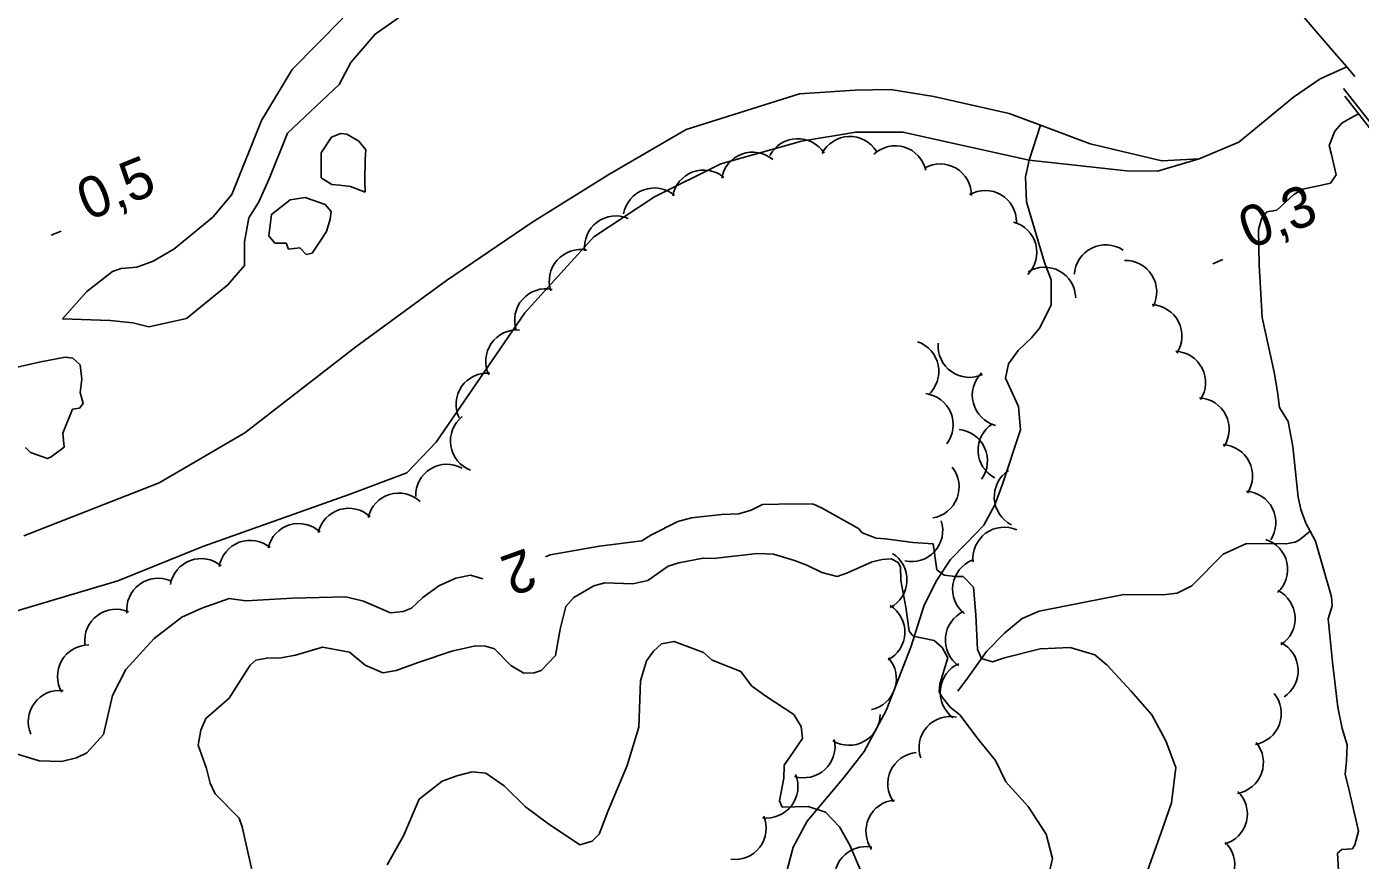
# Model space of a CAD drawing. Extents: x 362852 to 366875, y 5563573 to 5566479.
# Drawn here: x 363050.9 to 363178.5, y 5564918.5 to 5564998.2 of the extents above; entities that cross this region are included whole.
import ezdxf

# ---------------------------------------------------------------- set-up
doc = ezdxf.new("R2010")
doc.units = 0
for name, color, linetype in [('Niveau 2', 7, 'Continuous'), ('Niveau 21', 7, 'Continuous'), ('Niveau 22', 7, 'Continuous'), ('Niveau 26', 7, 'Continuous'), ('Niveau 3', 7, 'Continuous'), ('Niveau 4', 7, 'Continuous'), ('Niveau 44', 7, 'Continuous')]:
    doc.layers.add(name, color=color, linetype=linetype)

msp = doc.modelspace()

# ---------------------------------------------------------------- linework, layer by layer
at = {"layer": 'Niveau 2'}
for points in [[(363105.71, 5564948.52), (363109.76, 5564949.03), (363110.6, 5564949.57), (363113.2, 5564950.85), (363114.49, 5564951.2), (363117.37, 5564951.53), (363119.03, 5564951.6), (363120.19, 5564951.96), (363121.29, 5564952.49), (363124.4, 5564952.54), (363126.16, 5564952.52), (363126.94, 5564952.16), (363130.47, 5564950.19), (363130.83, 5564949.78), (363132.17, 5564949.28), (363133.07, 5564949.22), (363135.66, 5564948.86), (363137.6, 5564948.73), (363137.95, 5564946.25), (363138.67, 5564945.73), (363139.72, 5564945.61), (363140.48, 5564945.61), (363141.47, 5564944.59), (363141.71, 5564941.93), (363141.85, 5564938.61), (363142.24, 5564937.76), (363143.28, 5564937.45), (363144.44, 5564937.81), (363147.84, 5564938.67), (363150.73, 5564938.82), (363153.09, 5564938.12), (363154.27, 5564937.11), (363156.54, 5564934.68), (363158.52, 5564932.37), (363159.88, 5564929.87), (363160.83, 5564927.32), (363160.42, 5564923.95), (363159.4, 5564921.01), (363157.66, 5564916.21)], [(363100.53, 5564947.47), (363100.99, 5564947.67), (363105.71, 5564948.52)], [(363106.22, 5564944.99), (363108.88, 5564944.91), (363110.32, 5564945.21), (363112.25, 5564946.58), (363113.3, 5564946.9), (363115.61, 5564947.36), (363116.56, 5564947.33), (363120.81, 5564947.79), (363122.34, 5564947.74), (363124.34, 5564947.15)], [(363124.34, 5564947.15), (363125.53, 5564946.7), (363126.95, 5564945.99), (363128.43, 5564945.61), (363129.41, 5564945.96), (363131.78, 5564947.01), (363132.75, 5564947.23), (363133.61, 5564947.28), (363134.26, 5564946.93), (363134.49, 5564946.52), (363134.53, 5564945.23)], [(363046.4, 5564929.71), (363052.09, 5564927.96), (363054.24, 5564927.92), (363055.66, 5564928.27), (363056.65, 5564928.75), (363058.24, 5564930.48), (363059.11, 5564934.23), (363060.39, 5564936.71), (363063.1, 5564939.67), (363065.75, 5564941.72), (363067.65, 5564942.58), (363070.27, 5564943.49), (363071.86, 5564943.28), (363076.34, 5564943.53), (363081.42, 5564943.66), (363083.11, 5564943.24), (363085.7, 5564942.13), (363086.9, 5564942.26), (363087.7, 5564942.59), (363088.78, 5564943.61), (363090.33, 5564944.7), (363091.96, 5564945.45), (363093.35, 5564945.72), (363094.53, 5564945.38)], [(363076.63, 5564938.08), (363079.19, 5564938.84), (363081.77, 5564938.36), (363083.29, 5564937.12), (363084.98, 5564936.39), (363086.26, 5564936.61), (363088.43, 5564937.4), (363091.56, 5564938.46), (363093.84, 5564938.98), (363094.8, 5564938.94), (363095.66, 5564938.68), (363097.21, 5564937.08), (363098.45, 5564936.35), (363099.44, 5564936.38), (363100.1, 5564936.6), (363101.49, 5564938.06), (363101.94, 5564940.56), (363102.47, 5564942.73), (363103.23, 5564943.61), (363105.14, 5564944.72), (363106.22, 5564944.99)], [(363134.53, 5564945.23), (363134.99, 5564942.66), (363135.33, 5564940.36), (363135.71, 5564939.9), (363137.7, 5564939.48), (363138.48, 5564938.81), (363139.01, 5564937.84), (363138.25, 5564935.33), (363138.2, 5564934.56), (363138.48, 5564934.05), (363139.25, 5564933.12), (363140.18, 5564932.38)], [(363085.38, 5564918.01), (363086.96, 5564920.8), (363088.43, 5564924.29), (363090.64, 5564926.03), (363092.04, 5564926.55), (363093.51, 5564926.92), (363094.82, 5564926.78), (363096.58, 5564925.58), (363098.61, 5564923.56), (363100.71, 5564922), (363103.82, 5564919.93), (363104.98, 5564920.3), (363105.65, 5564920.95), (363106.49, 5564923.11), (363108.33, 5564927.51), (363109.47, 5564931.18), (363109.61, 5564935.61), (363110.18, 5564937.54), (363110.86, 5564938.45), (363111.63, 5564939.15), (363112.83, 5564939.4), (363115.66, 5564938.34), (363116.46, 5564937.61), (363119.23, 5564936.52), (363120.25, 5564935.14), (363121.6, 5564934.15), (363124.28, 5564932.39), (363125, 5564931.26), (363125.11, 5564930.12), (363124.22, 5564928.81), (363123.36, 5564927.57)], [(363068.03, 5564932.03), (363070.28, 5564933.98), (363072.27, 5564937.13), (363072.82, 5564937.61), (363073.87, 5564937.8), (363075.24, 5564937.81), (363076.63, 5564938.08)], [(363072.47, 5564917.43), (363071.51, 5564921.66), (363071.23, 5564922.48), (363068.92, 5564924.83), (363068.45, 5564925.82), (363068.1, 5564927.24), (363067.29, 5564929.47), (363067.57, 5564930.9), (363068.03, 5564932.03)], [(363140.18, 5564932.38), (363141.91, 5564930.04), (363143.59, 5564927.99), (363144.57, 5564925.96), (363146.69, 5564923.6), (363148.43, 5564920.95), (363149.02, 5564918.63), (363148.73, 5564917.38)], [(363123.36, 5564927.57), (363123.33, 5564926.31), (363122.93, 5564924.14), (363123.18, 5564923.55), (363125.66, 5564923.6), (363127.33, 5564923.05), (363128.66, 5564921.67), (363129.65, 5564919.9), (363130.65, 5564917.51), (363131.24, 5564915.81)]]:
    msp.add_lwpolyline(points, dxfattribs=at)
at = {"layer": 'Niveau 21'}
msp.add_lwpolyline([(363235.59, 5564906.98), (363234.69, 5564910.67), (363232.94, 5564917.89), (363231.1, 5564925.75), (363229.48, 5564932.21), (363228.65, 5564934.98), (363227.52, 5564936.98), (363224.08, 5564941.09), (363221.09, 5564944.75), (363219.16, 5564945.05), (363218.04, 5564945.34), (363216.61, 5564946.89), (363216.04, 5564948.85), (363214.4, 5564951.19), (363209.93, 5564955.84), (363204.06, 5564961.55), (363197.89, 5564968.32), (363190.66, 5564976.31), (363186.41, 5564981.06), (363184.62, 5564982.12), (363180.57, 5564987.58), (363176.88, 5564992.28)], dxfattribs=at)
at = {"layer": 'Niveau 22'}
for points in [[(363177.94, 5564993.44), (363177.18, 5564994.34), (363176.01, 5564995.69), (363171.73, 5565000.67)], [(363177.18, 5564994.34), (363174.63, 5564993.2), (363172.07, 5564991.46), (363166.86, 5564987.14), (363163.07, 5564985.55), (363159.5, 5564985.37), (363152.63, 5564986.99), (363147.87, 5564988.77), (363144.89, 5564989.89), (363137.68, 5564991.51), (363133.52, 5564992.19), (363130.16, 5564992.11), (363124.83, 5564991.77), (363114, 5564988.37), (363106.58, 5564984.07), (363099.22, 5564979.47), (363091.07, 5564973.92), (363082.39, 5564967.56), (363071.78, 5564959.34), (363063.57, 5564954.55), (363050.62, 5564949.5)], [(363021.2, 5564933.79), (363030.75, 5564937.13), (363040.25, 5564939.62), (363045.66, 5564941.05), (363059.61, 5564945.18), (363067.76, 5564948.48), (363081.74, 5564953.46), (363087.27, 5564955.53), (363090.06, 5564958.46), (363098.56, 5564970.81), (363105.16, 5564978.1), (363110.96, 5564981.92), (363117.29, 5564985.08), (363125.02, 5564987.23), (363130.21, 5564988.11), (363134.72, 5564988.12), (363146.8, 5564985.44), (363156.11, 5564984.42), (363159.06, 5564984.36), (363163.07, 5564985.55)], [(363123.2, 5564915.85), (363124.23, 5564919.71), (363125.55, 5564922.19), (363129.1, 5564926.42), (363131.03, 5564928.86), (363133.13, 5564932.78), (363135.49, 5564938.83), (363136.76, 5564942.85), (363137.97, 5564945.25), (363139.26, 5564947.24), (363140.75, 5564948.74), (363142.45, 5564950.52), (363143.51, 5564952.47), (363144.29, 5564954.53), (363145.98, 5564959.63), (363145.77, 5564961.85), (363144.52, 5564964.56), (363144.82, 5564965.94), (363145.75, 5564967.23), (363147.02, 5564968.44), (363147.81, 5564969.39), (363148.89, 5564971.6), (363148.89, 5564973.99), (363148.27, 5564975.65), (363146.55, 5564981.44), (363146.44, 5564983.82), (363146.8, 5564985.44), (363147.87, 5564988.77)]]:
    msp.add_lwpolyline(points, dxfattribs=at)
at = {"layer": 'Niveau 26'}
msp.add_lwpolyline([(363184.56, 5564981.62), (363182.36, 5564984.46), (363179.34, 5564988.52), (363176.99, 5564991.56)], dxfattribs=at)
at = {"layer": 'Niveau 3'}
for p, q in [((363053.25, 5564978.24), (363054.21, 5564978.63)), ((363164.38, 5564975.52), (363165.34, 5564975.91))]:
    msp.add_line(p, q, dxfattribs=at)
at = {"layer": 'Niveau 4'}
for points in [[(363086.8, 5564999.26), (363084.22, 5564997.49), (363081.91, 5564994.76), (363080.79, 5564992.65), (363075.84, 5564988), (363074.09, 5564983.63), (363073.09, 5564981.39), (363072.14, 5564979.92), (363071.72, 5564977.61), (363071.73, 5564975.35), (363070.13, 5564973.49), (363066.2, 5564970.27), (363065.05, 5564970.04), (363062.57, 5564969.5), (363061.04, 5564969.86), (363058.87, 5564970.09), (363054.34, 5564970.26), (363056.64, 5564972.85), (363059.11, 5564974.77), (363059.93, 5564975.05), (363061.44, 5564975.18), (363063.01, 5564975.78), (363064.98, 5564976.92), (363068.72, 5564979.99), (363070.52, 5564982.13), (363073.37, 5564989.23), (363076.29, 5564994.1), (363081.13, 5564999.01)], [(363177.74, 5564919.55), (363177.95, 5564919.95), (363178.3, 5564921.23), (363177.35, 5564925.42), (363177.02, 5564926.66), (363177.16, 5564927.97), (363177.21, 5564929.5), (363176.74, 5564931.07), (363176.33, 5564933.09), (363175.83, 5564937.41), (363175.41, 5564941.56), (363175.77, 5564942.79), (363175.73, 5564943.65), (363174.18, 5564948.97), (363173.67, 5564949.94), (363173.26, 5564950.71), (363172.78, 5564952.02), (363172.54, 5564953.18), (363172.01, 5564958.04), (363171.57, 5564960.43), (363170.75, 5564961.78), (363170.56, 5564963.28), (363170.22, 5564965.14), (363169.08, 5564970.38), (363168.79, 5564975.41), (363168.75, 5564978.79), (363169.04, 5564979.91), (363169.54, 5564980.5), (363170.49, 5564980.65), (363172.12, 5564982.15), (363172.98, 5564982.64), (363174.93, 5564983.08), (363175.62, 5564983.24), (363176.16, 5564984.03), (363175.68, 5564986.09), (363175.49, 5564986.83), (363176.05, 5564988.2), (363176.72, 5564988.98), (363177.48, 5564989.42), (363178.31, 5564989.86)], [(363083.28, 5564982.37), (363081.86, 5564982.91), (363080.81, 5564983.03), (363080.08, 5564983.1), (363079.06, 5564983.74), (363079.06, 5564986.13), (363080.07, 5564987.62), (363080.92, 5564987.98), (363081.52, 5564987.91), (363082.67, 5564987.26), (363083.34, 5564986.42), (363083.28, 5564985.51), (363083.25, 5564983.49), (363083.28, 5564982.37)], [(363078.97, 5564977.68), (363078.2, 5564976.54), (363077.62, 5564976.42), (363077.04, 5564977.05), (363075.96, 5564976.92), (363075.72, 5564977.5), (363074.65, 5564977.5), (363074.05, 5564978.19), (363074.32, 5564980.24), (363076.12, 5564981.63), (363077.54, 5564981.85), (363079.44, 5564981.2), (363080.04, 5564980.51), (363079.92, 5564979.77), (363079.58, 5564978.62), (363078.97, 5564977.68)], [(363049.85, 5564965.59), (363052.09, 5564966.09), (363054.58, 5564966.58), (363055.3, 5564966.5), (363056.01, 5564965.86)], [(363056.01, 5564965.86), (363056.16, 5564964.47), (363056, 5564963.21), (363056.31, 5564962.15), (363055.95, 5564961.69), (363055.29, 5564961.6), (363054.36, 5564959.33), (363054.48, 5564957.99), (363053.25, 5564957.04), (363052.88, 5564956.88), (363051.25, 5564957.46), (363050.79, 5564957.95)], [(363139.99, 5564934.64), (363141.01, 5564936), (363142.71, 5564938.43), (363144.48, 5564940.21), (363146.14, 5564941.59), (363147.74, 5564942.3), (363155.85, 5564943.89), (363159.58, 5564943.86), (363160.97, 5564944), (363162.36, 5564944.71), (363165.36, 5564947.73), (363167.6, 5564948.75), (363171.36, 5564948.72), (363172.23, 5564948.89), (363172.65, 5564949.1), (363173.67, 5564949.94)], [(363176.44, 5564916.37), (363176.29, 5564919.13), (363176.7, 5564919.49), (363177.74, 5564919.55)]]:
    msp.add_lwpolyline(points, dxfattribs=at)
at = {"layer": 'Niveau 44'}
for centre, start, end in [((363129.65, 5564984.69), 32.4166, 152.3946), ((363124.66, 5564984.48), 32.4166, 152.3946), ((363133.99, 5564983.8), 12.8485, 132.8264), ((363120.34, 5564983.19), 50.0079, 169.9858), ((363138.28, 5564982.07), 359.4595, 119.4374), ((363115.65, 5564981.48), 50.0079, 169.9858), ((363110.95, 5564979.77), 50.0079, 169.9858), ((363142.58, 5564979.53), 359.4595, 119.4374), ((363107.27, 5564977.1), 66.8569, 186.8348), ((363144.54, 5564976.61), 315.2665, 75.2445), ((363103.89, 5564973.88), 78.5764, 198.5544), ((363154.12, 5564974.33), 56.4904, 176.4684), ((363148.25, 5564972.19), 1.1657, 121.1436), ((363156, 5564972.84), 331.8618, 91.8398), ((363100.58, 5564970.13), 78.5764, 198.5544), ((363158.41, 5564968.61), 326.9719, 86.9498), ((363097.81, 5564966.19), 85.4901, 205.4681), ((363135.16, 5564965.22), 311.299, 71.2769), ((363141.09, 5564967.65), 174.8038, 294.7817), ((363160.67, 5564964.16), 326.9719, 86.9498), ((363094.98, 5564962.07), 85.4901, 205.4681), ((363144.36, 5564962.96), 135.0787, 255.0566), ((363136.53, 5564960.12), 322.6766, 82.6545), ((363162.93, 5564959.7), 326.6072, 86.5852), ((363094.44, 5564958.57), 129.0608, 249.0388), ((363139.81, 5564956.67), 324.5199, 84.4979), ((363144.91, 5564957.69), 122.5641, 242.542), ((363165.17, 5564955.23), 326.6072, 86.5852), ((363091.11, 5564953.34), 61.4365, 181.4145), ((363137.1, 5564954.17), 278.9838, 38.9618), ((363146.46, 5564953.23), 123.3348, 243.3127), ((363086.49, 5564950.58), 46.9529, 166.9308), ((363167.4, 5564950.76), 326.6072, 86.5852), ((363081.71, 5564949.13), 46.9529, 166.9308), ((363076.92, 5564947.67), 46.9529, 166.9308), ((363135.53, 5564950.02), 257.6941, 17.6721), ((363144.41, 5564947.32), 66.3087, 186.2867), ((363072.28, 5564946.06), 50.3563, 170.3342), ((363168.53, 5564946.28), 312.5848, 72.5628), ((363067.6, 5564944.32), 50.3563, 170.3342), ((363132.11, 5564945.28), 297.7368, 57.7148), ((363142.47, 5564944.39), 111.7123, 231.6903), ((363063.47, 5564942.44), 66.5103, 186.4883), ((363169.24, 5564941.59), 303.3032, 63.2812), ((363059.45, 5564939.47), 66.5103, 186.4883), ((363131.91, 5564940.29), 297.7368, 57.7148), ((363141.78, 5564939.52), 114.8932, 234.8711), ((363169.53, 5564936.6), 303.3032, 63.2812), ((363056.85, 5564936.06), 90.383, 210.3609), ((363131.1, 5564935.81), 281.8554, 41.8333), ((363141.29, 5564934.52), 113.8542, 233.8321), ((363054.05, 5564931.71), 83.4232, 203.4011), ((363167.92, 5564932.5), 279.9693, 39.9472), ((363129.55, 5564932.46), 239.1055, 359.0835), ((363139.26, 5564929.22), 78.9542, 198.9322), ((363125.23, 5564929.35), 252.7116, 12.6896), ((363166.21, 5564927.81), 279.9693, 39.9472), ((363136.27, 5564925.77), 95.3118, 215.2897), ((363121.68, 5564925.5), 262.5452, 22.5231), ((363134.18, 5564921.23), 95.3118, 215.2897), ((363164.67, 5564922.89), 286.1728, 46.1507), ((363118.64, 5564921.53), 262.5452, 22.5231), ((363163.47, 5564918.03), 286.1728, 46.1507), ((363131.18, 5564916.77), 79.3406, 199.3186)]:
    msp.add_arc(centre, 3, start, end, dxfattribs=at)

# ---------------------------------------------------------------- texts
at = {"layer": 'Niveau 2'}
msp.add_text('2', height=3.93, rotation=199.7453, dxfattribs=at).set_placement((363098.72, 5564948.36))
at = {"layer": 'Niveau 3'}
for s, p in [('0,5  ', (363056.76, 5564979.6)), ('0,3  ', (363167.89, 5564976.88))]:
    msp.add_text(s, height=3.93, rotation=22.09, dxfattribs=at).set_placement(p)

doc.saveas('drawing.dxf')
